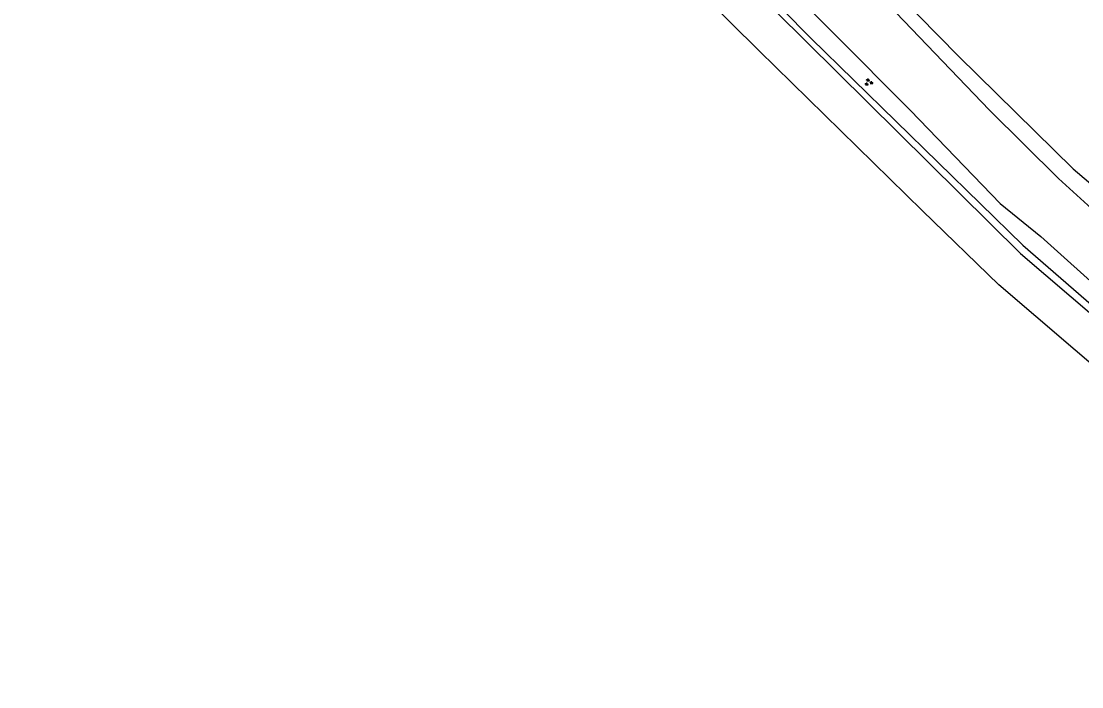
# Model space of a CAD drawing. Extents: x 124000 to 129000, y 395500 to 397503.
# Drawn here: x 128115.9 to 128224.2, y 396183 to 396251 of the extents above; entities that cross this region are included whole.
import ezdxf

# ---------------------------------------------------------------- set-up
doc = ezdxf.new("R2010")
doc.units = 0
for name, color, linetype in [('gg-knt-bronhoudergrens', 7, 'Continuous'), ('gg-knt-onverhard', 7, 'Continuous'), ('gg-kntw-bovenkant insteek waterloop', 7, 'Continuous'), ('gg-kntw-waterlijn', 7, 'Continuous'), ('gt-symb-groenvak', 7, 'Continuous')]:
    doc.layers.add(name, color=color, linetype=linetype)

# ---------------------------------------------------------------- blocks, each defined once
blk = doc.blocks.new('gt0-GRVAK')
at = {"layer": 'gt-symb-groenvak'}
for p, q in [((-0.11, 0.19), (-0.23, 0.24)), ((-0.18, 0.15), (0.09, 0.15)), ((-0.09, 0.21), (-0.16, 0.32)), ((-0.05, 0.21), (-0.05, 0.39)), ((0, 0.21), (0.06, 0.32)), ((0.01, 0.19), (0.13, 0.24)), ((0.26, -0.05), (0.2, 0.06)), ((0.3, -0.05), (0.3, 0.13)), ((0.35, -0.05), (0.41, 0.06)), ((-0.25, -0.23), (-0.36, -0.18)), ((-0.32, -0.26), (-0.05, -0.26)), ((-0.23, -0.21), (-0.29, -0.09)), ((-0.18, -0.2), (-0.18, -0.02)), ((-0.14, -0.21), (-0.07, -0.09)), ((-0.12, -0.23), (0, -0.18)), ((0.24, -0.07), (0.12, -0.02)), ((0.17, -0.11), (0.44, -0.11)), ((0.37, -0.07), (0.49, -0.02))]:
    blk.add_line(p, q, dxfattribs=at)

msp = doc.modelspace()

# ---------------------------------------------------------------- linework, layer by layer
at = {"layer": 'gg-knt-bronhoudergrens'}
msp.add_lwpolyline([(128406.82, 396063.61), (128396.8, 396069.82), (128390.58, 396074.58), (128375.64, 396089.13), (128358.04, 396107.92), (128343.36, 396120.09), (128324.44, 396133.32), (128305.12, 396148.93), (128266.23, 396180.81), (128215.7, 396224.07), (128207.89, 396231.61), (128191.22, 396247.95), (128182.36, 396256.75), (128175.08, 396263.83), (128160.2, 396279.1), (128152.59, 396287.31), (128136.19, 396303.58), (128113.96, 396324.48), (128102.06, 396333.87), (128090.32, 396342.4)], dxfattribs=at)
at = {"layer": 'gg-knt-onverhard'}
msp.add_lwpolyline([(128000.98, 396178.6), (128006.1, 396182.14), (128013.31, 396196.13), (128031.75, 396231.95), (128046.52, 396260.62), (128088.42, 396345.39), (128088.42, 396347.32), (128083.6, 396350.05), (128085.77, 396353.19), (128092.04, 396348.2), (128097.91, 396340.07), (128114.87, 396327.68), (128152.34, 396292.13), (128217.89, 396227.27), (128246.11, 396203.14), (128263.34, 396188.52), (128284.21, 396171.3), (128302.06, 396156.45), (128324.53, 396138.98)], dxfattribs=at)
at = {"layer": 'gg-kntw-bovenkant insteek waterloop'}
for points in [[(128000, 396449.55), (128003.78, 396444.8), (128015.17, 396434.32), (128028.17, 396423.29), (128043.84, 396409.67), (128059.07, 396396.05), (128070.34, 396384.11), (128082.49, 396371.9), (128091.24, 396362.41), (128099.97, 396354.38), (128111.19, 396345.36), (128125.23, 396333.03), (128140.04, 396318.81), (128154.98, 396304.6), (128171.89, 396286.77), (128191.13, 396268.25), (128211.58, 396247.41), (128223.27, 396235.92), (128236.28, 396224.89), (128268.49, 396197.82), (128305.13, 396167.16), (128331.11, 396147.43)], [(128000, 396437.01), (128005.44, 396431.4), (128010.47, 396426.96), (128021.99, 396417.22), (128039.89, 396401.15), (128054.98, 396387.24), (128070.54, 396371.28), (128083.43, 396357.62), (128096.76, 396344.85), (128112.86, 396331.09), (128131.64, 396314.75), (128151.03, 396296.08), (128172.38, 396273.65), (128196.53, 396249.23), (128218.15, 396228.11), (128249.19, 396201.17), (128278, 396177.25), (128305.18, 396154.76), (128324.89, 396139.44)]]:
    msp.add_lwpolyline(points, dxfattribs=at)
at = {"layer": 'gg-kntw-waterlijn'}
for points in [[(128030.32, 396419.1), (128058.23, 396394.89), (128079.83, 396372.06), (128093.63, 396357.81), (128106.83, 396346.98), (128116.72, 396338.36), (128124, 396331.16), (128146.07, 396310.84), (128156.22, 396300.65), (128172.96, 396283.69), (128174.87, 396281.22), (128191.16, 396265.9), (128202.01, 396255.19), (128214.74, 396241.89), (128221.78, 396234.93), (128227.03, 396230.14)], [(128031.21, 396410.77), (128042.8, 396400.15), (128051.85, 396392.27), (128058.08, 396386.15), (128066.12, 396377.89), (128085.87, 396356.75), (128090.97, 396352.19), (128095.48, 396347.77), (128106.35, 396338.49), (128118.57, 396328.4), (128120.19, 396326.98), (128132.64, 396315.13), (128141.05, 396307.15), (128149.5, 396299.33), (128167.01, 396281.36), (128169.56, 396278.32), (128177.94, 396270.52), (128190.99, 396257.66), (128206.68, 396241.85), (128215.83, 396232.38), (128219.98, 396229), (128226.74, 396222.91)]]:
    msp.add_lwpolyline(points, dxfattribs=at)

# ---------------------------------------------------------------- block references
at = {"layer": 'gt-symb-groenvak'}
msp.add_blockref('gt0-GRVAK', (128202.38, 396244.74), dxfattribs=at)

doc.saveas('drawing.dxf')
